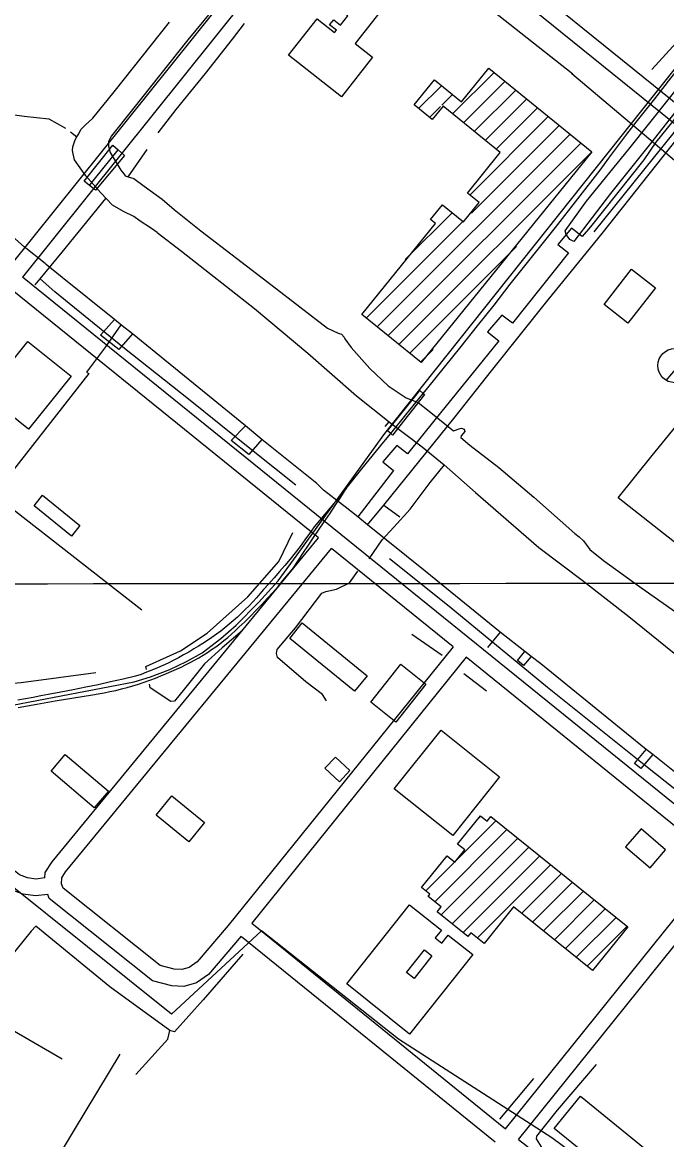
# Model space of a CAD drawing. Extents: x 3297753 to 3335611, y 652252 to 677623.
# Drawn here: x 3309218 to 3310374, y 659670 to 661672 of the extents above; entities that cross this region are included whole.
import ezdxf

# ---------------------------------------------------------------- set-up
doc = ezdxf.new("R2010")
doc.units = 0
for name, color, linetype in [('V-BLDG-OTLN', 7, 'Continuous'), ('V-BRDG-OTLN', 7, 'Continuous'), ('V-DOMW-TANK', 7, 'Continuous'), ('V-GRID-MAJR', 7, 'Continuous'), ('V-RAIL-TRAK', 7, 'Continuous'), ('V-ROAD-CNTR', 7, 'Continuous'), ('V-SITE-OTLN', 7, 'Continuous'), ('V-TOPO-SHOR', 7, 'Continuous'), ('V-UTIL-LINE', 7, 'Continuous')]:
    doc.layers.add(name, color=color, linetype=linetype)

msp = doc.modelspace()

# ---------------------------------------------------------------- linework, layer by layer
at = {"layer": 'V-BLDG-OTLN'}
for p, q in [((3309990.148864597, 661508.1325102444), (3310064.4858894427, 661582.2906697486)), ((3309929.1853705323, 661517.7229096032), (3309970.3724486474, 661558.8108858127)), ((3310009.6130450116, 661492.3462537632), (3310083.9501154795, 661566.5044587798)), ((3309970.684684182, 661523.9187667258), (3309989.8367175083, 661543.024717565)), ((3310029.0772254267, 661476.5599972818), (3310103.414341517, 661550.7182478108)), ((3310048.5414058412, 661460.7737408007), (3310122.8785675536, 661534.9320368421)), ((3309948.649870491, 661501.9369718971), (3309968.196269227, 661521.4363392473)), ((3310068.0055862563, 661444.987484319), (3310142.3427935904, 661519.1458258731)), ((3310020.915713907, 661362.8073134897), (3310161.8070196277, 661503.3596149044)), ((3309854.7637897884, 661126.6479676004), (3310200.735471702, 661471.7871929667)), ((3310023.928656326, 661330.6094030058), (3310181.2712456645, 661487.5734039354)), ((3309874.2281658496, 661110.8619062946), (3310220.1996977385, 661456.0009819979)), ((3309893.692541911, 661095.0758449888), (3310239.6639237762, 661440.214771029)), ((3309904.956163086, 661247.1267776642), (3309989.2308455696, 661331.198683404)), ((3309835.299413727, 661142.4340289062), (3310008.6958450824, 661315.4132440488)), ((3309913.1569179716, 661079.289783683), (3310104.8131257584, 661270.4848396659)), ((3309932.6212940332, 661063.5037223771), (3309955.2585145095, 661086.0864745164)), ((3310035.080769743, 660244.1130900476), (3310040.77274857, 660249.8055264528)), ((3309997.626454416, 660171.2990458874), (3310068.0065011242, 660241.6847504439)), ((3309958.119303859, 660096.4320014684), (3310087.582219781, 660225.9053249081)), ((3309969.649053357, 660072.60595996), (3310107.1579384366, 660210.1258993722)), ((3309989.224359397, 660056.8261217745), (3310126.7336570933, 660194.3464738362)), ((3310008.799665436, 660041.0462835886), (3310146.309375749, 660178.5670483)), ((3309942.103437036, 660115.7715650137), (3309993.95950467, 660167.6318013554)), ((3310034.5248230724, 660031.4167913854), (3310165.885094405, 660162.7876227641)), ((3310114.118625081, 660075.6602740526), (3310185.4608130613, 660147.008197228)), ((3310133.694325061, 660059.8808298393), (3310205.0365317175, 660131.228771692)), ((3310153.270025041, 660044.1013856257), (3310224.6122503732, 660115.4493461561)), ((3310172.8457250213, 660028.3219414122), (3310244.1879690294, 660099.6699206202)), ((3310192.421425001, 660012.5424971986), (3310263.763687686, 660083.8904950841)), ((3310211.997124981, 659996.7630529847), (3310283.339406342, 660068.111069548)), ((3310231.572824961, 659980.9836087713), (3310302.915124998, 660052.331644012))]:
    msp.add_line(p, q, dxfattribs=at)
for points in [[(3309790.535, 661539.116), (3309696.044, 661613.731), (3309747.387, 661678.751), (3309778.499, 661654.183), (3309781.644, 661658.1680000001), (3309769.543, 661667.724), (3309776.821, 661676.944), (3309789.074, 661667.268), (3309802.163, 661683.8420000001), (3309788.896, 661694.3200000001), (3309814.1750000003, 661726.332), (3309827.649, 661715.693), (3309836.836, 661727.327), (3309832.994, 661730.362), (3309849.749, 661751.582), (3309889.318, 661720.335), (3309872.336, 661698.829), (3309868.545, 661701.824), (3309815.258, 661634.3420000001), (3309846.345, 661609.795)], [(3310239.602, 661440.265), (3309933.473, 661062.813), (3309827.233, 661148.976), (3309959.255, 661311.759), (3309950.303, 661319.022), (3309971.707, 661345.41), (3310009.552, 661314.719), (3310037.5870000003, 661349.287), (3310016.556, 661366.343), (3310075.446, 661438.953), (3309972.9050000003, 661522.118), (3309953.4080000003, 661498.078), (3309920.988, 661524.371), (3309957.432, 661569.306), (3310006.0700000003, 661529.859), (3310054.899, 661590.066)], [(3310261.718, 661166.714), (3310311.19, 661230.087), (3310354.13, 661196.568), (3310304.6580000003, 661133.194)], [(3309229.502, 660943.177), (3309151.731, 661005.448), (3309227.957, 661100.648), (3309305.728, 661038.376)], [(3309254.63, 660824.745), (3309321.643, 660770.713), (3309306.308, 660751.693), (3309239.293, 660805.725)], [(3309720.2430000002, 660595.959), (3309836.74, 660501.378), (3309814.373, 660473.83), (3309697.877, 660568.409)], [(3309843.222, 660454.09), (3309897.231, 660521.881), (3309942.21, 660486.047), (3309888.202, 660418.256)], [(3309885.339, 660298.733), (3309969.358, 660404.012), (3310074.322, 660320.247), (3309990.305, 660214.965)], [(3309295.298, 660360.154), (3309372.773, 660294.762), (3309347.47, 660264.783), (3309269.995, 660330.176)], [(3309779.8484029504, 660355.7632617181), (3309805.9293507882, 660331.3403105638), (3309787.170388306, 660311.3073506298), (3309761.089440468, 660335.7293017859)], [(3309517.188, 660203.7440000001), (3309458.54, 660251.412), (3309486.691, 660286.049), (3309545.34, 660238.38)], [(3310058.8680000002, 660249.071), (3310304.185, 660051.328), (3310241.214, 659973.205), (3310099.506, 660087.432), (3310046.531, 660021.71), (3310022.702, 660040.916), (3310017.275, 660034.182), (3309962.507, 660078.331), (3309969.61, 660087.1410000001), (3309946.318, 660105.915), (3309949.472, 660109.827), (3309934.46, 660121.929), (3309980.216, 660178.693), (3309994.382, 660167.274), (3310012.001, 660189.132), (3309999.128, 660199.509), (3310040.137, 660250.386), (3310052.134, 660240.715)], [(3310372.11221842, 660189.4425943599), (3310328.3483059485, 660227.021519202), (3310300.4863616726, 660194.5735840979), (3310344.250274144, 660156.994659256)], [(3309800.109, 659948.983), (3309912.995, 660090.941), (3309970.066, 660045.559), (3309958.954, 660031.585), (3309970.72, 660022.228), (3309982.094, 660036.531), (3310026.1, 660001.537), (3309912.952, 659859.25)], [(3309939.562, 660010.004), (3309952.892, 659999.559), (3309921.031, 659958.9), (3309907.701, 659969.345)], [(3310219.273, 659747.984), (3310368.075, 659627.519), (3310320.965, 659569.327), (3310172.161, 659689.7930000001)]]:
    msp.add_lwpolyline(points, close=True, dxfattribs=at)
at = {"layer": 'V-BRDG-OTLN'}
for points in [[(3309349.727, 661371.5260000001), (3309338.957, 661380.236), (3309329.4930000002, 661387.888), (3309380.9, 661452.121), (3309390.036, 661444.111), (3309401.529, 661434.039)], [(3309882.426, 660932.806), (3309879.289, 660935.525), (3309873.536, 660940.506), (3309931.288, 661012.549), (3309937.227, 661007.421), (3309939.8200000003, 661005.186)]]:
    msp.add_lwpolyline(points, close=True, dxfattribs=at)
msp.add_lwpolyline([(3309338.957, 661380.236), (3309347.8370000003, 661391.332), (3309390.036, 661444.111)], dxfattribs=at)
at = {"layer": 'V-DOMW-TANK'}
msp.add_circle((3310388.946184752, 661057.264858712), 30.657606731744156, dxfattribs=at)
at = {"layer": 'V-GRID-MAJR'}
msp.add_spline([(3301868.458, 660661.303), (3307127.238, 660664.745), (3312386.018, 660668.952), (3317644.7970000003, 660673.924), (3322903.575, 660679.66), (3328162.353, 660686.162), (3333421.129, 660693.428), (3333421.13, 660693.428)], degree=3, dxfattribs=at)
at = {"layer": 'V-RAIL-TRAK'}
for points in [[(3309937.227, 661007.4230000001), (3309945.607, 661017.419), (3309975.58, 661054.26), (3310005.362, 661091.255), (3310034.953, 661128.402), (3310064.3540000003, 661165.7000000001), (3310093.563, 661203.15), (3310134.103, 661253.959), (3310174.465, 661304.911), (3310214.645, 661356.006), (3310254.64, 661407.245), (3310270.5160000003, 661428.981), (3310286.579, 661450.581), (3310302.823, 661472.042), (3310319.253, 661493.366), (3310335.864, 661514.546), (3310352.653, 661535.583), (3310381.231, 661572.062), (3310410.022, 661608.375), (3310439.024, 661644.5160000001), (3311394.063, 662812.647)], [(3309879.289, 660935.523), (3309906.366, 660968.885), (3309937.227, 661007.4230000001)], [(3309713.653, 660708.539), (3309722.535, 660722.001), (3309731.444, 660735.442), (3309740.379, 660748.861), (3309749.341, 660762.256), (3309759.553, 660776.982), (3309769.631, 660791.803), (3309779.576, 660806.714), (3309789.386, 660821.718), (3309799.061, 660836.81), (3309827.108, 660872.449), (3309866.864, 660920.563), (3309879.289, 660935.523)], [(3309799.061, 660836.81), (3309780.074, 660813.909), (3309760.988, 660791.0920000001), (3309741.807, 660768.366), (3309733.5330000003, 660756.461), (3309725.066, 660744.693), (3309716.407, 660733.064), (3309707.56, 660721.579), (3309698.524, 660710.241), (3309689.306, 660699.051), (3309679.9080000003, 660688.012), (3309670.327, 660677.129), (3309660.573, 660666.404), (3309650.644, 660655.838), (3309644.453, 660648.357), (3309638.1, 660641.009), (3309631.591, 660633.802), (3309624.9250000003, 660626.736), (3309618.107, 660619.818), (3309611.142, 660613.051), (3309604.032, 660606.434), (3309596.7800000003, 660599.975), (3309589.386, 660593.6730000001), (3309581.862, 660587.535), (3309574.202, 660581.561), (3309566.418, 660575.753), (3309558.507, 660570.117), (3309550.4760000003, 660564.655), (3309542.329, 660559.367), (3309534.0700000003, 660554.26), (3309525.702, 660549.33), (3309516.705, 660543.909), (3309507.595, 660538.674), (3309498.377, 660533.632), (3309489.059, 660528.784), (3309479.64, 660524.131), (3309470.125, 660519.675), (3309460.52, 660515.421), (3309450.829, 660511.366), (3309441.054, 660507.5160000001), (3309431.201, 660503.871), (3309421.274, 660500.432), (3309399.0470000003, 660495.2220000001), (3309376.7770000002, 660490.206), (3309354.464, 660485.383), (3309332.11, 660480.755), (3309309.718, 660476.321), (3309287.288, 660472.079), (3309264.819, 660468.035), (3309251.294, 660465.104), (3309237.728, 660462.38), (3309224.119, 660459.865), (3309210.4760000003, 660457.559)], [(3309210.983, 660444.2390000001), (3309244.18, 660450.371), (3309277.417, 660456.273), (3309310.6920000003, 660461.942), (3309344.009, 660467.377), (3309354.534, 660469.014), (3309365.024, 660470.863), (3309375.473, 660472.929), (3309385.879, 660475.211), (3309396.233, 660477.705), (3309406.537, 660480.411), (3309416.781, 660483.329), (3309426.964, 660486.458), (3309437.0810000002, 660489.795), (3309447.126, 660493.34), (3309457.096, 660497.09), (3309466.988, 660501.044), (3309476.795, 660505.202), (3309486.515, 660509.56), (3309494.832, 660513.093), (3309503.063, 660516.8200000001), (3309511.204, 660520.742), (3309519.25, 660524.856), (3309527.197, 660529.157), (3309535.041, 660533.6460000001), (3309542.776, 660538.3200000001), (3309550.399, 660543.174), (3309557.904, 660548.208), (3309565.287, 660553.416), (3309572.548, 660558.7980000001), (3309579.679, 660564.348), (3309586.6750000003, 660570.066), (3309593.534, 660575.9500000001), (3309600.253, 660581.992), (3309606.827, 660588.191), (3309617.313, 660598.2220000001), (3309627.651, 660608.405), (3309637.842, 660618.737), (3309647.879, 660629.214), (3309657.765, 660639.839), (3309667.4930000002, 660650.608), (3309677.061, 660661.515), (3309686.472, 660672.562), (3309695.718, 660683.7440000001), (3309704.801, 660695.062), (3309713.653, 660708.539)]]:
    msp.add_lwpolyline(points, dxfattribs=at)
at = {"layer": 'V-ROAD-CNTR'}
for points in [[(3309112.763737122, 660432.2041088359), (3309418.67912529, 660490.7089918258), (3309448.036066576, 660499.610974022), (3309482.865996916, 660512.5609481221), (3309512.8429369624, 660526.7709197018), (3309541.0178806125, 660542.530888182), (3309574.5828134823, 660568.202836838), (3309602.03875857, 660592.1617889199), (3309641.7346791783, 660632.6437079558), (3309677.124608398, 660671.7166298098), (3309715.972530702, 660724.745523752), (3309868.7912250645, 660935.7661017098), (3310292.20737823, 661467.7430377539), (3310730.709501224, 662019.0969350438)], [(3309788.76838511, 661974.483024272), (3309773.012416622, 661954.9070634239), (3309195.575571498, 661234.739503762)], [(3309830.9263007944, 661979.020015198), (3310474.485013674, 661459.9130534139), (3311102.7707571, 660952.6880678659)], [(3309812.1183384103, 661955.6490619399), (3309796.4003698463, 661936.1191009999), (3309218.833524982, 661215.7885416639)], [(3309812.1173384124, 661955.6480619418), (3310455.6450513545, 661436.567100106), (3311083.97579469, 660929.30611463)], [(3310488.409985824, 660189.9495933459), (3309218.833524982, 661215.7885416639)], [(3309749.341463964, 660748.560476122), (3309200.1785622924, 661192.2945886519)], [(3309258.927444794, 660138.944695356), (3309259.218444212, 660149.0106752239), (3309271.827418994, 660167.7786376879), (3309749.3404639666, 660748.560476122)], [(3309587.5637875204, 660053.5498661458), (3309531.934898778, 659988.498996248), (3309517.632927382, 659978.6390159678), (3309504.502953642, 659974.940023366), (3309490.88398088, 659975.58302208), (3309465.540031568, 659982.112009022), (3309291.6833792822, 660120.4197324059), (3309288.6303853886, 660128.178716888), (3309288.956384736, 660139.4786942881), (3309295.9213708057, 660149.8466735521), (3309772.676417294, 660729.7055138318)], [(3309990.9969806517, 660553.2988666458), (3309772.676417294, 660729.7055138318)], [(3309990.9969806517, 660553.299866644), (3309587.5637875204, 660053.5498661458)], [(3310014.330933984, 660534.4449043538), (3309630.047702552, 660057.748857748), (3310085.231792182, 659689.1545949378)], [(3310469.596023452, 660166.581640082), (3310014.330933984, 660534.443904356)], [(3309258.927444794, 660138.944695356), (3309242.3504779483, 660137.10769903), (3309242.3504779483, 660137.10769903), (3309227.3325079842, 660139.1656949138), (3309213.56953551, 660144.3066846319), (3309024.35991393, 660295.146382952)], [(3309263.802435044, 660109.3437545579), (3309241.99447866, 660106.8757594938), (3309219.956522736, 660109.895753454), (3309198.5995654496, 660117.8747374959), (3309005.65995133, 660271.688429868)], [(3310108.545745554, 659670.2756326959), (3310538.793885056, 660204.6945638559), (3310587.1153809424, 660264.676904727)], [(3310085.231792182, 659689.1545949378), (3310469.596023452, 660166.581640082)], [(3309610.885740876, 660034.663903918), (3309552.18885827, 659966.0230411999), (3309530.560901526, 659951.1130710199), (3309507.952946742, 659944.7440837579), (3309486.387989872, 659945.761081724), (3309451.8660589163, 659954.6560639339), (3309266.711429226, 660101.949769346), (3309263.802435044, 660109.3437545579)], [(3309611.510739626, 660034.15790493), (3310066.4188298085, 659665.7866416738)], [(3310108.545745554, 659670.2756326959), (3310121.1677203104, 659660.0546531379), (3310411.6081394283, 659421.816129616), (3310480.9780006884, 659368.6912358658), (3310505.642061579, 659350.6704784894)]]:
    msp.add_lwpolyline(points, dxfattribs=at)
at = {"layer": 'V-SITE-OTLN'}
msp.add_lwpolyline([(3310485.677, 659437.6), (3310168.063, 659673.204), (3310122.69, 659702.4), (3309893.072, 659850.159), (3309647.525, 660044.346), (3309485.8540000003, 659895.117), (3309036.482, 660254.783), (3308662.453, 660464.172), (3308627.881, 660502.808), (3308572.255, 660564.969), (3308019.49, 661011.414), (3307955.258, 661063.96), (3308281.884, 661527.785), (3308422.878, 661688.051)], dxfattribs=at)
at = {"layer": 'V-TOPO-SHOR'}
for p, q in [((3310416.741, 661663.884), (3310347.347, 661587.654)), ((3309304.757, 661476.04), (3309316.404, 661467.442)), ((3309408.208, 661395.23), (3309442.477, 661444.714)), ((3309276.849, 661189.248), (3309250.401, 661212.54)), ((3309869.061, 660947.7930000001), (3309876.37, 660956.192)), ((3309971.453, 660537.491), (3309917.115, 660575.27)), ((3309440.835, 660512.661), (3309439.684, 660518.248)), ((3310050.795, 660474.003), (3310010.308, 660505.095)), ((3310075.1040000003, 659706.836), (3310135.561, 659779.604))]:
    msp.add_line(p, q, dxfattribs=at)
for points in [[(3310473.645, 662835.111), (3310374.053, 662710.513), (3310250.602, 662557.328), (3310138.338, 662415.681), (3310061.041, 662319.6460000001), (3309964.488, 662201.3640000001), (3309875.289, 662089.076), (3309805.723, 661999.822), (3309704.576, 661874.415), (3309612.678, 661759.3420000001), (3309515.341, 661641.049), (3309416.142, 661516.457), (3309378.074, 661468.841), (3309373.136, 661458.574), (3309372.864, 661450.731), (3309376.1750000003, 661439.417), (3309395.0840000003, 661407.569), (3309400.286, 661400.596), (3309402.687, 661397.497), (3309408.208, 661395.23), (3309418.438, 661392.643), (3309437.072, 661378.821), (3309469.179, 661355.408), (3309490.628, 661336.925)], [(3309460.026, 661295.939), (3309448.4450000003, 661304.022), (3309429.595, 661316.245), (3309418.219, 661324.693), (3309399.875, 661333.483), (3309379.864, 661344.812), (3309359.0270000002, 661366.6190000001), (3309332.36, 661397.319), (3309311.804, 661426.187), (3309309.406, 661436.6630000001), (3309308.13, 661442.934), (3309309.1580000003, 661449.328), (3309313.345, 661461.89), (3309316.404, 661467.442), (3309319.472, 661472.601), (3309323.288, 661480.132), (3309330.904, 661487.89), (3309345.091, 661500.409), (3309383.159, 661548.025), (3309482.358, 661672.617)], [(3309462.275, 661474.561), (3309494.134, 661515.99), (3309546.741, 661580.529), (3309595.596, 661642.055), (3309617.108, 661670.241)], [(3310408.648, 661536.02), (3310347.386, 661458.2710000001), (3310273.275, 661365.554), (3310207.495, 661279.716), (3310200.264, 661283.403), (3310193.8000000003, 661292.166), (3310192.008, 661298.89), (3310230.441, 661351.812), (3310306.227, 661445.398), (3310414.288, 661580.838)], [(3309150.6410000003, 661488.328), (3309177.898, 661503.407), (3309199.826, 661507.409), (3309221.867, 661504.083), (3309265.919, 661499.264), (3309295.943, 661482.784)], [(3309241.654, 661201.915), (3309250.401, 661212.54), (3309290.077, 661260.734), (3309368.356, 661356.856)], [(3309490.628, 661336.925), (3309538.44, 661298.675), (3309666.291, 661201.004), (3309765.961, 661124.3740000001), (3309785.108, 661115.137), (3309790.819, 661113.4230000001), (3309795.5130000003, 661107.904), (3309796.736, 661104.92), (3309808.145, 661089.414), (3309841.352, 661051.919), (3309874.3510000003, 661021.212), (3309906.703, 660999.542), (3309928.091, 660991.129), (3309947.807, 660975.492), (3309991.501, 660940.578), (3310003.463, 660944.336), (3310006.093, 660944.791), (3310010.662, 660943.4180000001), (3310011.93, 660938.927), (3310005.747, 660931.196), (3310004.694, 660928.5210000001), (3310020.961, 660914.671), (3310073.122, 660874.35), (3310135.846, 660821.515), (3310209.123, 660756.545), (3310216.859, 660750.362), (3310224.991, 660743.437), (3310236.413, 660727.553), (3310260.778, 660707.907), (3310325.573, 660661.55), (3310393.828, 660613.033)], [(3309460.026, 661295.939), (3309503.688, 661262.155), (3309634.702, 661159.675), (3309730.702, 661079.537), (3309817.542, 661002.899), (3309876.37, 660956.192), (3309877.079, 660955.629), (3309935.762, 660911.732), (3309975.23, 660879.33), (3310031.431, 660830.074), (3310144.599, 660731.207), (3310224.9050000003, 660670.9770000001), (3310306.446, 660607.387), (3310400.048, 660531.707)], [(3309708.803, 660842.966), (3309632.634, 660903.7000000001), (3309516.6040000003, 660997.199), (3309401.423, 661087.702), (3309276.849, 661189.248)], [(3310401.7090000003, 660729.929), (3310351.455, 660769.554), (3310286.911, 660820.072), (3310348.023, 660896.257), (3310427.375, 660993.371)], [(3309840.33, 660711.034), (3309863.839, 660744.951), (3309884.673, 660767.465), (3309914.261, 660800.054), (3309949.806, 660847.92), (3309975.281, 660879.285)], [(3309439.684, 660518.248), (3309501.879, 660545.781), (3309549.989, 660577.416), (3309622.738, 660643.006), (3309678.579, 660706.199), (3309703.806, 660758.281)], [(3309876.649, 660711.446), (3309984.108, 660626.38), (3310160.553, 660480.751), (3310339.561, 660337.837), (3310477.94, 660228.421), (3310489.792, 660218.836)], [(3309763.835, 660456.261), (3309756.696, 660467.746), (3309726.948, 660490.626), (3309676.207, 660534.009), (3309674.096, 660541.492), (3309675.398, 660548.326), (3309708.566, 660587.439), (3309755.389, 660649.229), (3309762.473, 660652.084), (3309781.968, 660656.4450000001), (3309805.403, 660667.715), (3309820.239, 660688.9180000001)], [(3309613.241, 660582.34), (3309576.81, 660551.429), (3309544.8340000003, 660522.919), (3309509.2090000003, 660477.693), (3309491.369, 660456.023), (3309484.983, 660455.077), (3309447.6380000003, 660479.616), (3309446.264, 660486.295)], [(3309350.1550000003, 660506.414), (3309216.364, 660488.429), (3309095.163, 660478.3690000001), (3309025.519, 660472.878)], [(3309289.901, 659814.041), (3309132.437, 659905.158), (3309125.819, 659910.182), (3309024.3000000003, 659987.269), (3308941.839, 660056.415), (3309011.076, 660150.955), (3309046.0130000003, 660193.8960000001)], [(3309613.7, 660002.281), (3309542.569, 659920.512), (3309491.0840000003, 659863.111), (3309483.0870000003, 659865.511), (3309375.055, 659944.156), (3309242.725, 660052.637), (3309233.937, 660043.693), (3309125.819, 659910.182)], [(3309422.057, 659786.6900000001), (3309479.394, 659850.307), (3309483.0870000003, 659865.511)], [(3309393.46, 659823.416), (3309311.122, 659687.726), (3309221.285, 659537.849), (3309142.969, 659406.431), (3309057.054, 659264.218), (3308966.909, 659112.066), (3308961.889, 659104.317)], [(3310247.806, 659804.839), (3310177.818, 659722.726), (3310140.718, 659676.3250000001), (3310140.112, 659671.4), (3310148.849, 659656.9450000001), (3310202.367, 659609.116), (3310310.95, 659524.824)]]:
    msp.add_lwpolyline(points, dxfattribs=at)
at = {"layer": 'V-UTIL-LINE'}
for p, q in [((3309866.968, 660807.005), (3309895.421, 660786.144)), ((3310075.457, 660579.63), (3310052.494, 660551.765))]:
    msp.add_line(p, q, dxfattribs=at)
for points in [[(3310243.776, 661296.715), (3310387.703, 661474.934), (3310387.703, 661474.934), (3310418.566, 661516.6950000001), (3310418.566, 661516.6950000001), (3310660.576, 661816.4770000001), (3310862.079, 662065.659), (3311091.848, 662348.955), (3311148.822, 662423.711), (3311390.6920000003, 662238.3910000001), (3311555.778, 662100.78), (3311764.829, 661930.167), (3311842.401, 661866.716), (3311842.401, 661866.716), (3311947.98, 661783.598), (3311947.98, 661783.598), (3312161.967, 661609.803), (3312424.353, 661397.638), (3312594.251, 661264.9890000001)], [(3309991.265, 661749.677), (3310205.732, 661580.234), (3310204.094, 661580.752), (3310418.734, 661399.903)], [(3310405.3200000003, 661520.43), (3310354.865, 661457.6630000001), (3310333.093, 661425.706), (3310237.521, 661306.105), (3310222.519, 661288.687), (3310203.237, 661303.631), (3310178.59, 661274.132), (3310198.042, 661259.191), (3310097.825, 661133.256), (3310078.3850000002, 661147.772), (3310052.826, 661117.566), (3310073.1550000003, 661101.721), (3309958.475, 660960.251), (3309909.417, 660899.053), (3309890.131, 660914.083), (3309864.975, 660884.567), (3309884.1920000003, 660869.027), (3309820.345, 660786.245)], [(3309837.399, 660772.081), (3309866.968, 660807.005), (3309994.886, 660965.246), (3310059.5870000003, 661047.952), (3310161.722, 661174.963), (3310258.3370000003, 661293.7490000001), (3310378.964, 661446.174), (3310429.404, 661509.363)], [(3310391.258, 660326.657), (3310349.028, 660359.9990000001), (3310337.386, 660369.149), (3310231.219, 660455.116), (3310148.177, 660522.606), (3310130.81, 660535.909), (3310119.775, 660544.5700000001), (3310075.457, 660579.63), (3309940.936, 660688.92), (3309837.399, 660772.081), (3309820.345, 660786.245), (3309797.5, 660804.05), (3309792.816, 660807.4720000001), (3309758.674, 660834.184), (3309746.452, 660845.694), (3309648.1210000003, 660925.023), (3309618.72, 660949.2490000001), (3309416.005, 661114.05), (3309397.333, 661128.4180000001), (3309383.589, 661139.795), (3309289.866, 661215.362), (3309261.258, 661238.595), (3309259.255, 661240.3150000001), (3309221.453, 661270.226), (3309195.478, 661293.368)], [(3309416.005, 661114.05), (3309391.316, 661085.906), (3309358.478, 661111.555), (3309383.589, 661139.795)], [(3309397.333, 661128.4180000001), (3309395.066, 661130.47), (3309367.504, 661090.704), (3309333.577, 661045.4010000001), (3309337.64, 661042.894), (3309167.449, 660826.203), (3309074.552, 660713.639)], [(3310411.5500000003, 661077.218), (3310392.725, 661054.395), (3310372.349, 661030.223)], [(3309648.1210000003, 660925.023), (3309624.495, 660897.719), (3309592.8540000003, 660923.067), (3309618.72, 660949.2490000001)], [(3309167.449, 660826.203), (3309345.517, 660687.855), (3309432.485, 660619.636)], [(3310130.81, 660535.909), (3310117.512, 660520.017), (3310106.244, 660528.87), (3310119.775, 660544.5700000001)], [(3310349.028, 660359.9990000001), (3310327.897, 660335.269), (3310316.49, 660344.116), (3310337.386, 660369.149)]]:
    msp.add_lwpolyline(points, dxfattribs=at)

doc.saveas('drawing.dxf')
